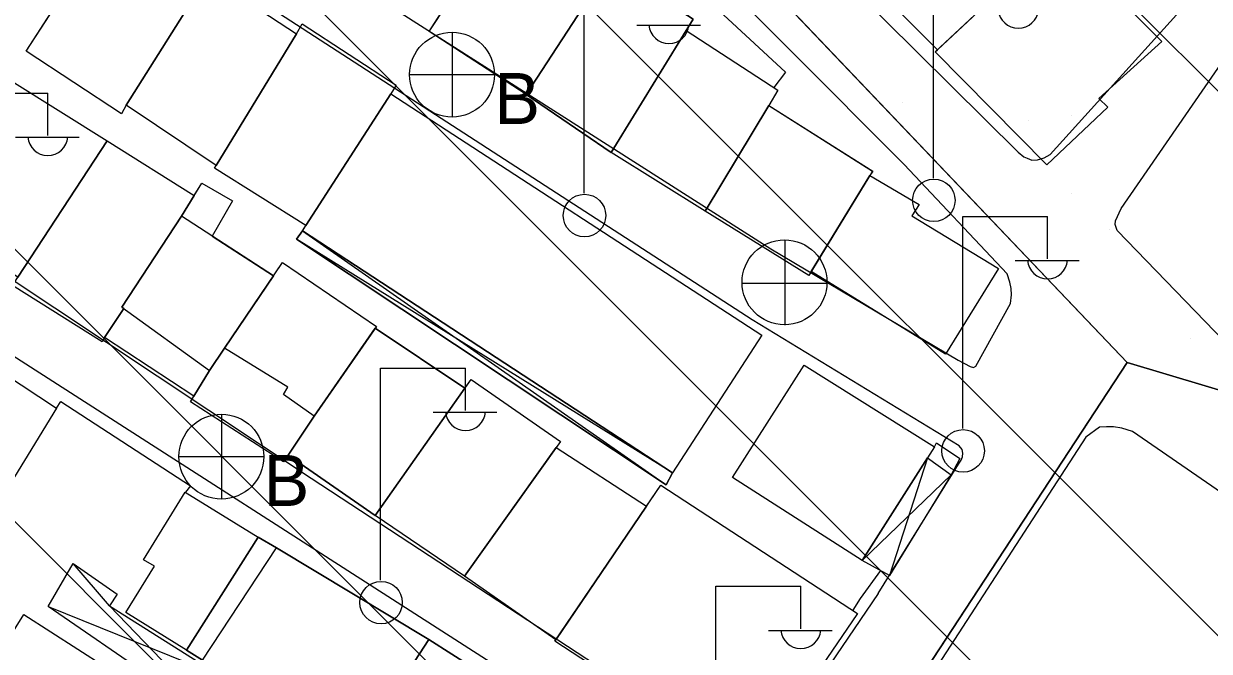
# Model space of a CAD drawing. Extents: x 417995 to 421451, y 4454518 to 4458015.
# Drawn here: x 420855.7 to 420953.4, y 4457320.2 to 4457372 of the extents above; entities that cross this region are included whole.
import ezdxf

# ---------------------------------------------------------------- set-up
doc = ezdxf.new("R2010")
doc.units = 0
for name, color, linetype in [('ADA', 7, 'Continuous'), ('B_Kapi', 7, 'Continuous'), ('B_Mesken', 7, 'Continuous'), ('B_Sundurma', 7, 'Continuous'), ('B_Teras', 7, 'Continuous'), ('Default', 7, 'Continuous'), ('PL_AYA_PARK_DINLENME', 7, 'Continuous'), ('PL_KON_MEV_250', 7, 'Continuous'), ('PL_SAY_ILKOGRETIM', 7, 'Continuous'), ('S_Elektrik_Diregi', 7, 'Continuous'), ('S_Rogar_Kapagi', 7, 'Continuous'), ('S_Rogar_Kapagi_Buski', 7, 'Continuous'), ('Sinir_Duvar_tek_tarafa_ait', 7, 'Continuous'), ('SN_TR_SIVILASMA', 7, 'Continuous'), ('TR_ILKEGITIM', 7, 'Continuous'), ('TR_ORTAYOGUNKONUT', 7, 'Continuous'), ('TR_PARKALANI', 7, 'Continuous'), ('Yol_Sose', 7, 'Continuous')]:
    doc.layers.add(name, color=color, linetype=linetype)

# ---------------------------------------------------------------- blocks, each defined once
blk = doc.blocks.new('POINT_DISPLAY')
at = {"layer": 'Default'}
blk.add_line((0, 0), (0, 0), dxfattribs=at)

msp = doc.modelspace()

# ---------------------------------------------------------------- linework, layer by layer
at = {"layer": 'ADA'}
for p, q in [((420907.527, 4457385.129), (420946.649, 4457344.05)), ((420946.649, 4457344.05), (420903.381, 4457278.009)), ((420946.649, 4457344.05), (420966.211, 4457338.182))]:
    msp.add_line(p, q, dxfattribs=at)
at = {"layer": 'B_Kapi'}
msp.add_lwpolyline([(420924.648, 4457324.588), (420924.039, 4457323.614)], dxfattribs=at)
at = {"layer": 'B_Mesken'}
for points in [[(420939.748, 4457377.997), (420931.008, 4457369.824), (420924.817, 4457376.078), (420933.765, 4457384.771), (420937.161, 4457381.55), (420937.357, 4457381.722), (420940.576, 4457378.655)], [(420931.008, 4457369.824), (420924.817, 4457376.078), (420933.765, 4457384.77), (420937.16, 4457381.55), (420937.357, 4457381.722), (420940.576, 4457378.655), (420939.747, 4457377.997)], [(420864.127, 4457365.262), (420863.729, 4457364.542), (420855.884, 4457369.696), (420863.284, 4457381.176), (420870.955, 4457376.112), (420870.858, 4457375.948)], [(420870.858, 4457375.948), (420864.127, 4457365.262), (420863.729, 4457364.542), (420855.884, 4457369.696), (420857.83, 4457372.715), (420863.284, 4457381.176), (420870.955, 4457376.112)], [(420903.042, 4457375.255), (420897.109, 4457366.122), (420889.108, 4457371.341), (420895.139, 4457380.473)], [(420902.656, 4457375.511), (420903.042, 4457375.256), (420897.109, 4457366.122), (420889.108, 4457371.341), (420889.802, 4457372.392), (420895.139, 4457380.473)], [(420930.832, 4457369.659), (420939.747, 4457377.997), (420943.247, 4457374.381), (420944.46, 4457375.555), (420949.515, 4457370.499), (420944.317, 4457365.798), (420945.06, 4457365.08), (420940.017, 4457360.327)], [(420930.832, 4457369.66), (420931.008, 4457369.824), (420939.748, 4457377.997), (420943.247, 4457374.381), (420944.46, 4457375.555), (420949.515, 4457370.499), (420944.317, 4457365.798), (420945.06, 4457365.081), (420940.017, 4457360.327)], [(420897.109, 4457366.122), (420904.102, 4457361.364), (420910.868, 4457372.349), (420903.634, 4457377.051), (420902.656, 4457375.511), (420903.042, 4457375.255)], [(420910.286, 4457371.404), (420904.102, 4457361.364), (420897.109, 4457366.122), (420903.042, 4457375.256), (420902.656, 4457375.511), (420903.634, 4457377.051), (420910.868, 4457372.349)], [(420871.55, 4457360.289), (420864.127, 4457365.262), (420870.858, 4457375.948), (420878.169, 4457371.145)], [(420871.55, 4457360.289), (420864.127, 4457365.262), (420870.858, 4457375.948), (420878.169, 4457371.145)], [(420878.169, 4457371.145), (420878.639, 4457371.951), (420886.383, 4457366.914), (420885.937, 4457366.179), (420878.933, 4457355.338), (420871.419, 4457360.062), (420871.55, 4457360.289)], [(420878.169, 4457371.145), (420878.639, 4457371.951), (420886.383, 4457366.914), (420885.937, 4457366.179), (420878.933, 4457355.338), (420871.419, 4457360.062), (420871.55, 4457360.289)], [(420910.286, 4457371.404), (420917.855, 4457366.486), (420917.103, 4457365.216), (420911.856, 4457356.513), (420904.102, 4457361.364)], [(420910.286, 4457371.404), (420917.855, 4457366.486), (420917.103, 4457365.217), (420911.856, 4457356.513), (420904.102, 4457361.364)], [(420855.195, 4457351.07), (420847.609, 4457356.092), (420854.691, 4457367.24), (420862.566, 4457362.319)], [(420862.566, 4457362.319), (420855.195, 4457351.07), (420847.609, 4457356.092), (420853.853, 4457365.921), (420854.691, 4457367.24)], [(420909.181, 4457334.956), (420878.655, 4457354.907), (420885.937, 4457366.179), (420916.529, 4457346.282)], [(420909.181, 4457334.956), (420878.655, 4457354.907), (420878.933, 4457355.338), (420885.937, 4457366.179), (420916.529, 4457346.282)], [(420925.671, 4457359.819), (420925.445, 4457359.45), (420920.61, 4457351.552), (420920.397, 4457351.203), (420911.856, 4457356.513), (420917.103, 4457365.217)], [(420925.67, 4457359.819), (420920.397, 4457351.203), (420911.856, 4457356.513), (420917.103, 4457365.216)], [(420862.351, 4457346.104), (420862.15, 4457345.737), (420854.744, 4457350.381), (420862.566, 4457362.319), (420869.726, 4457357.801), (420868.673, 4457356.114), (420863.767, 4457348.595), (420863.923, 4457348.482)], [(420869.726, 4457357.801), (420868.673, 4457356.114), (420863.767, 4457348.595), (420863.923, 4457348.481), (420862.351, 4457346.104), (420862.15, 4457345.737), (420854.744, 4457350.381), (420855.195, 4457351.07), (420862.566, 4457362.319)], [(420869.694, 4457341.259), (420862.351, 4457346.104), (420863.923, 4457348.482), (420863.767, 4457348.595), (420868.673, 4457356.114), (420870.36, 4457358.818), (420872.905, 4457357.379), (420871.221, 4457354.463), (420876.281, 4457351.185), (420872.218, 4457345.208), (420870.989, 4457343.371)], [(420876.281, 4457351.185), (420872.218, 4457345.208), (420870.989, 4457343.371), (420869.694, 4457341.259), (420862.351, 4457346.104), (420863.923, 4457348.481), (420863.767, 4457348.595), (420868.673, 4457356.114), (420869.726, 4457357.801), (420870.36, 4457358.817), (420872.905, 4457357.379), (420871.221, 4457354.463)], [(420925.444, 4457359.45), (420929.511, 4457357.07), (420928.903, 4457356.145), (420936.049, 4457351.798), (420931.665, 4457344.726), (420920.61, 4457351.552)], [(420920.61, 4457351.552), (420925.445, 4457359.45), (420929.511, 4457357.07), (420928.903, 4457356.145), (420936.049, 4457351.798), (420931.665, 4457344.726)], [(420879.636, 4457339.617), (420877.09, 4457335.841), (420869.416, 4457340.805), (420870.989, 4457343.371), (420872.218, 4457345.208), (420876.281, 4457351.185), (420877.019, 4457352.271), (420884.753, 4457347.013)], [(420884.654, 4457346.869), (420879.636, 4457339.617), (420877.475, 4457336.413), (420877.09, 4457335.841), (420869.416, 4457340.805), (420869.694, 4457341.259), (420870.989, 4457343.371), (420872.218, 4457345.208), (420876.281, 4457351.185), (420877.019, 4457352.271), (420884.753, 4457347.013)], [(420877.475, 4457336.413), (420884.651, 4457331.429), (420892.045, 4457341.918), (420884.654, 4457346.869), (420879.636, 4457339.617)], [(420892.045, 4457341.918), (420884.651, 4457331.429), (420877.475, 4457336.413), (420879.636, 4457339.617), (420884.654, 4457346.869)], [(420851.058, 4457345.083), (420858.386, 4457340.279), (420853.079, 4457331.655), (420845.556, 4457336.529)], [(420851.058, 4457345.083), (420858.386, 4457340.279), (420853.079, 4457331.656), (420845.556, 4457336.529)], [(420924.807, 4457327.727), (420914.114, 4457334.557), (420920.022, 4457343.826), (420930.775, 4457337.077)], [(420930.198, 4457336.172), (420924.807, 4457327.727), (420914.114, 4457334.557), (420920.022, 4457343.826), (420930.775, 4457337.078)], [(420892.555, 4457342.642), (420899.944, 4457337.535), (420892.019, 4457326.431), (420884.651, 4457331.429)], [(420899.59, 4457337.04), (420892.019, 4457326.431), (420884.651, 4457331.429), (420892.045, 4457341.918), (420892.556, 4457342.642), (420899.944, 4457337.535)], [(420899.538, 4457321.183), (420892.019, 4457326.431), (420899.59, 4457337.04), (420907.033, 4457332.207)], [(420907.033, 4457332.208), (420899.538, 4457321.184), (420892.019, 4457326.431), (420899.59, 4457337.04)], [(420869.108, 4457320.334), (420864.09, 4457323.424), (420866.469, 4457327.242), (420865.551, 4457327.766), (420868.99, 4457333.35), (420875.013, 4457329.642)], [(420869.108, 4457320.334), (420864.09, 4457323.424), (420866.469, 4457327.242), (420865.551, 4457327.766), (420868.99, 4457333.35), (420875.013, 4457329.642)], [(420908.196, 4457333.917), (420924.433, 4457323.358), (420915.664, 4457310.495), (420899.454, 4457321.059)], [(420899.538, 4457321.184), (420907.033, 4457332.208), (420908.196, 4457333.917), (420924.433, 4457323.358), (420915.664, 4457310.495), (420899.454, 4457321.059)], [(420876.515, 4457328.772), (420875.013, 4457329.642), (420869.108, 4457320.334), (420870.426, 4457319.489), (420882.88, 4457311.663), (420889.082, 4457321.207)], [(420876.515, 4457328.772), (420889.082, 4457321.207), (420882.88, 4457311.663), (420880.026, 4457313.457), (420878.572, 4457314.371), (420870.426, 4457319.489), (420869.108, 4457320.334), (420875.013, 4457329.642)], [(420862.355, 4457318.966), (420856.716, 4457310.357), (420849.333, 4457314.966), (420849.88, 4457315.885), (420850.738, 4457315.35), (420855.687, 4457323.255)], [(420862.355, 4457318.966), (420856.716, 4457310.357), (420849.333, 4457314.966), (420849.88, 4457315.885), (420850.738, 4457315.35), (420855.687, 4457323.255)], [(420895.887, 4457315.305), (420896.676, 4457316.373), (420889.082, 4457321.207), (420882.88, 4457311.663), (420882.595, 4457311.199), (420890.056, 4457306.393)], [(420895.887, 4457315.305), (420890.057, 4457306.393), (420887.832, 4457307.826), (420885.345, 4457309.428), (420882.596, 4457311.199), (420882.88, 4457311.663), (420889.082, 4457321.207), (420896.676, 4457316.373)]]:
    msp.add_lwpolyline(points, close=True, dxfattribs=at)
at = {"layer": 'B_Sundurma'}
for p, q in [((420878.655, 4457354.907), (420908.646, 4457333.947)), ((420909.181, 4457334.956), (420878.18, 4457354.22)), ((420930.197, 4457336.172), (420927.055, 4457326.473)), ((420932.146, 4457334.791), (420924.807, 4457327.727)), ((420862.754, 4457323.984), (420859.753, 4457327.455)), ((420857.706, 4457323.916), (420871.984, 4457318.141)), ((420862.754, 4457323.984), (420870.53, 4457315.918))]:
    msp.add_line(p, q, dxfattribs=at)
for points in [[(420878.655, 4457354.907), (420878.18, 4457354.22), (420908.646, 4457333.947), (420909.181, 4457334.956)], [(420878.655, 4457354.907), (420909.181, 4457334.956), (420908.646, 4457333.947), (420878.18, 4457354.22)], [(420930.197, 4457336.172), (420932.146, 4457334.791), (420927.055, 4457326.473), (420924.807, 4457327.727)], [(420924.807, 4457327.727), (420930.198, 4457336.172), (420932.146, 4457334.791), (420927.055, 4457326.473)], [(420866.414, 4457317.921), (420857.706, 4457323.916), (420859.753, 4457327.456), (420863.369, 4457324.928), (420862.754, 4457323.984), (420871.984, 4457318.141), (420870.53, 4457315.918), (420866.699, 4457318.359)], [(420866.414, 4457317.921), (420857.706, 4457323.916), (420859.753, 4457327.455), (420863.369, 4457324.928), (420862.754, 4457323.984), (420871.984, 4457318.141), (420870.53, 4457315.918), (420866.699, 4457318.359)]]:
    msp.add_lwpolyline(points, close=True, dxfattribs=at)
at = {"layer": 'B_Teras'}
for points in [[(420876.281, 4457351.185), (420868.673, 4457356.114), (420863.767, 4457348.595), (420870.989, 4457343.371), (420872.218, 4457345.208)], [(420884.753, 4457347.013), (420879.636, 4457339.617), (420877.091, 4457341.401), (420877.449, 4457342.013), (420872.218, 4457345.208), (420877.019, 4457352.271)], [(420889.082, 4457321.207), (420882.88, 4457311.663), (420870.426, 4457319.489), (420876.515, 4457328.772)]]:
    msp.add_lwpolyline(points, close=True, dxfattribs=at)
at = {"layer": 'PL_AYA_PARK_DINLENME'}
msp.add_lwpolyline([(420946.649, 4457344.05), (420907.527, 4457385.129), (421002.059, 4457448.836), (421005.145, 4457444.352), (421008.34, 4457439.945), (421011.643, 4457435.619), (421015.052, 4457431.376), (421018.566, 4457427.218), (421022.181, 4457423.149), (421025.895, 4457419.17), (421029.707, 4457415.284), (420966.211, 4457338.182)], close=True, dxfattribs=at)
at = {"layer": 'PL_KON_MEV_250'}
msp.add_lwpolyline([(420889.99, 4457087.266), (421072.135, 4457194.358), (421055.364, 4457228.469), (421058.15, 4457230.594), (421038.588, 4457256.024), (420983.816, 4457218.857), (420944.693, 4457173.866), (420931.403, 4457184.282), (420872.316, 4457230.594), (420903.381, 4457278.009), (420946.649, 4457344.05), (420907.527, 4457385.129), (421002.059, 4457448.836)], dxfattribs=at)
at = {"layer": 'PL_SAY_ILKOGRETIM'}
msp.add_lwpolyline([(420983.816, 4457218.857), (420903.381, 4457278.009), (420946.649, 4457344.05), (420966.211, 4457338.182), (421054.237, 4457261.892), (421038.588, 4457256.024)], close=True, dxfattribs=at)
at = {"layer": 'S_Elektrik_Diregi'}
for p, q in [((420930.679, 4457359.244), (420930.679, 4457376.744)), ((420901.874, 4457357.99), (420901.874, 4457375.49)), ((420906.214, 4457371.85), (420911.464, 4457371.85)), ((420850.658, 4457366.255), (420857.658, 4457366.255)), ((420857.658, 4457362.755), (420857.658, 4457366.255)), ((420854.998, 4457362.615), (420860.248, 4457362.615)), ((420933.092, 4457338.589), (420933.092, 4457356.089)), ((420933.092, 4457356.089), (420940.092, 4457356.089)), ((420940.092, 4457352.589), (420940.092, 4457356.089)), ((420937.432, 4457352.449), (420942.682, 4457352.449)), ((420885.107, 4457326.081), (420885.107, 4457343.582)), ((420885.107, 4457343.582), (420892.107, 4457343.582)), ((420892.107, 4457340.082), (420892.107, 4457343.582)), ((420889.447, 4457339.942), (420894.697, 4457339.942)), ((420912.739, 4457308.095), (420912.739, 4457325.595)), ((420912.739, 4457325.595), (420919.739, 4457325.595)), ((420919.739, 4457322.095), (420919.739, 4457325.595)), ((420917.079, 4457321.955), (420922.329, 4457321.955))]:
    msp.add_line(p, q, dxfattribs=at)
for centre in [(420930.715, 4457357.409), (420901.91, 4457356.155), (420933.128, 4457336.753), (420885.143, 4457324.246)]:
    msp.add_circle(centre, 1.75, dxfattribs=at)
for centre in [(420937.68, 4457373.257), (420908.875, 4457372.003), (420857.658, 4457362.768), (420940.093, 4457352.602), (420892.108, 4457340.094), (420919.74, 4457322.108)]:
    msp.add_arc(centre, 1.658, 184.83843, 355.14641, dxfattribs=at)
at = {"layer": 'S_Rogar_Kapagi'}
for p, q in [((420918.458, 4457347.122), (420918.458, 4457354.122)), ((420914.888, 4457350.587), (420921.888, 4457350.587))]:
    msp.add_line(p, q, dxfattribs=at)
msp.add_circle((420918.404, 4457350.651), 3.5, dxfattribs=at)
at = {"layer": 'S_Rogar_Kapagi_Buski'}
for p, q in [((420890.994, 4457371.27), (420890.994, 4457364.27)), ((420887.494, 4457367.77), (420894.494, 4457367.77)), ((420871.972, 4457339.777), (420871.972, 4457332.777)), ((420868.472, 4457336.277), (420875.472, 4457336.277))]:
    msp.add_line(p, q, dxfattribs=at)
for centre in [(420890.994, 4457367.77), (420871.972, 4457336.277)]:
    msp.add_circle(centre, 3.5, dxfattribs=at)
at = {"layer": 'Sinir_Duvar_tek_tarafa_ait'}
for points in [[(420911.914, 4457374.066), (420918.485, 4457367.975), (420917.516, 4457366.706)], [(420858.386, 4457340.279), (420858.734, 4457340.827), (420869.433, 4457333.883), (420869.003, 4457333.342)], [(420930.775, 4457337.077), (420930.939, 4457337.409), (420932.85, 4457336.115), (420932.146, 4457334.791)], [(420926.307, 4457326.89), (420924.646, 4457324.585)]]:
    msp.add_lwpolyline(points, dxfattribs=at)
at = {"layer": 'SN_TR_SIVILASMA'}
for p, q in [((421286.226, 4456899.631), (420400.875, 4457784.982)), ((421286.458, 4456921.85), (420423.566, 4457784.742)), ((421286.921, 4456966.287), (420468.947, 4457784.262)), ((421287.153, 4456988.506), (420491.637, 4457784.022)), ((421287.616, 4457032.944), (420537.019, 4457783.542))]:
    msp.add_line(p, q, dxfattribs=at)
at = {"layer": 'TR_ORTAYOGUNKONUT'}
msp.add_lwpolyline([(420889.99, 4457087.266), (421072.135, 4457194.358), (421055.364, 4457228.469), (421058.15, 4457230.594), (421038.588, 4457256.024), (420983.816, 4457218.857), (420944.693, 4457173.866), (420931.403, 4457184.282), (420872.316, 4457230.594), (420903.381, 4457278.009), (420946.649, 4457344.05), (420907.527, 4457385.129), (421002.059, 4457448.836)], dxfattribs=at)
at = {"layer": 'Yol_Sose'}
for points in [[(420848.669, 4457455.147), (420873.963, 4457427.075), (420901.349, 4457397.645), (420918.368, 4457380.516), (420937.678, 4457361.372), (420938.146, 4457360.99), (420938.403, 4457360.875), (420938.79, 4457360.713), (420939.247, 4457360.745), (420939.817, 4457360.925), (420940.302, 4457361.195), (420957.493, 4457380.206)], [(420850.626, 4457396.573), (420882.086, 4457375.86), (420917.278, 4457353.422), (420932.725, 4457344.224), (420933.71, 4457343.721), (420933.99, 4457343.626), (420934.167, 4457343.731), (420937.044, 4457348.892), (420937.129, 4457349.607), (420937.099, 4457350.129), (420936.984, 4457350.675), (420936.764, 4457351.355), (420928.26, 4457360.373), (420909.579, 4457379.127)], [(420926.122, 4457324.995), (420932.738, 4457335.669), (420932.964, 4457335.989), (420933.081, 4457336.269), (420933.111, 4457336.572), (420933.054, 4457336.878), (420932.801, 4457337.167), (420915.723, 4457347.567), (420871.545, 4457376.192), (420849.073, 4457390.384)], [(420964.038, 4457355.362), (420956.927, 4457345.272), (420956.389, 4457344.813), (420956.262, 4457344.755), (420955.475, 4457344.935), (420945.816, 4457354.919), (420945.659, 4457355.425), (420945.685, 4457355.731), (420946.17, 4457356.732), (420956.83, 4457372.17), (420969.801, 4457387.445), (420969.845, 4457387.471), (420970.097, 4457387.446), (420979.504, 4457376.645), (420979.778, 4457376.236), (420979.719, 4457375.968), (420979.658, 4457375.876), (420973.679, 4457368.393)], [(420926.122, 4457324.995), (420916.746, 4457311.197), (420916.588, 4457310.984), (420916.344, 4457310.794), (420916.104, 4457310.779), (420915.757, 4457310.81), (420915.091, 4457311.066), (420879.372, 4457334.476), (420849.787, 4457354.117)], [(420846.605, 4457349.831), (420901.197, 4457314.82), (420911.779, 4457307.609), (420912.846, 4457306.886), (420913.229, 4457306.593), (420913.439, 4457306.327), (420913.478, 4457306.152), (420913.382, 4457305.828), (420912.719, 4457304.607), (420898.519, 4457280.565), (420898.361, 4457280.33), (420898.117, 4457280.141), (420897.812, 4457280.127), (420897.296, 4457280.336), (420873.691, 4457296.104), (420846.662, 4457313.852)], [(420962.571, 4457327.685), (420947.079, 4457338.351), (420946.217, 4457338.614), (420945.533, 4457338.728), (420944.936, 4457338.747), (420944.366, 4457338.716), (420943.248, 4457337.893), (420930.016, 4457317.515), (420917.415, 4457296.816), (420905.998, 4457278.143), (420905.872, 4457277.745), (420905.862, 4457277.422), (420905.875, 4457277.175), (420905.929, 4457276.731), (420906.32, 4457276.047), (420906.75, 4457275.471), (420907.311, 4457274.845), (420911.097, 4457272.044), (420925.28, 4457262.028), (420937.424, 4457253.89), (420932.971, 4457248.901), (420925.422, 4457254.833)]]:
    msp.add_lwpolyline(points, dxfattribs=at)

# ---------------------------------------------------------------- block references
at = {"layer": 'TR_ILKEGITIM', "xscale": 0.1, "yscale": 0.10000000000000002}
msp.add_blockref('POINT_DISPLAY', (420943.381, 4457338.857), dxfattribs=at)
at = {"layer": 'TR_PARKALANI', "xscale": 0.1, "yscale": 0.10000000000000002}
for p in [(420953.294, 4457366.56), (420928.167, 4457365.501), (420938.522, 4457363.956), (420942.073, 4457364.377), (420942.071, 4457357.972), (420945.182, 4457354.976), (420951.843, 4457345.996)]:
    msp.add_blockref('POINT_DISPLAY', p, dxfattribs=at)

# ---------------------------------------------------------------- texts
at = {"layer": 'S_Rogar_Kapagi_Buski'}
for p in [(420894.494, 4457363.705), (420875.472, 4457332.212)]:
    msp.add_text('B', height=4.2, dxfattribs=at).set_placement(p)

doc.saveas('drawing.dxf')
